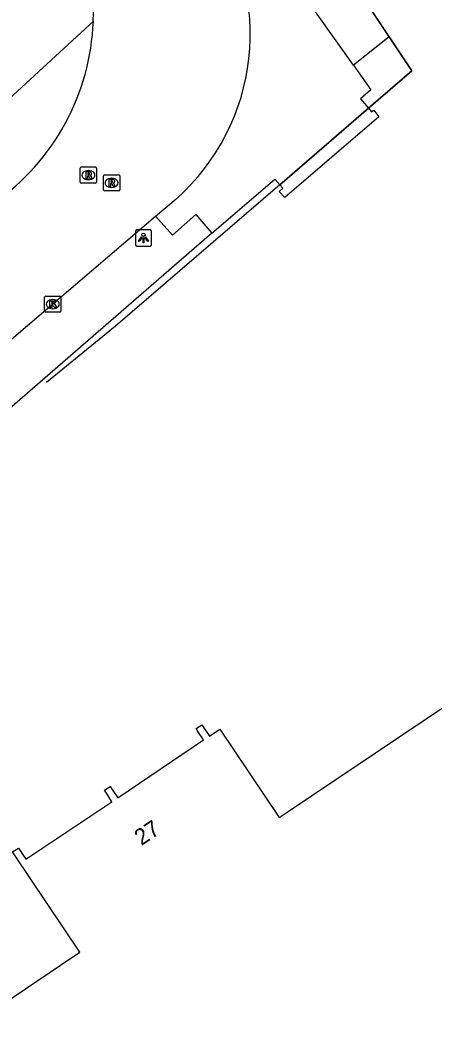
# Model space of a CAD drawing. Extents: x 156651 to 158072, y 387631 to 388990.
# Drawn here: x 157412 to 157437.4, y 387908.8 to 387970.3 of the extents above; entities that cross this region are included whole.
import ezdxf

# ---------------------------------------------------------------- set-up
doc = ezdxf.new("R2010")
doc.units = 0
for name, color, linetype in [('IMGEO_Groenvoorziening', 7, 'Continuous'), ('IMGEO_Hek', 7, 'Continuous'), ('IMGEO_Kolk', 7, 'Continuous'), ('IMGEO_Lichtpunt', 7, 'Continuous'), ('IMGEO_Pand', 7, 'Continuous'), ('IMGEO_Pand_nummerreeks', 7, 'Continuous'), ('IMGEO_Rijbaan_lokaal_gesloten', 7, 'Continuous'), ('IMGEO_Rijbaan_lokaal_open', 7, 'Continuous'), ('IMGEO_Rioolput', 7, 'Continuous'), ('IMGEO_Voetpad_open', 7, 'Continuous')]:
    doc.layers.add(name, color=color, linetype=linetype)

msp = doc.modelspace()

# ---------------------------------------------------------------- linework, layer by layer
at = {"layer": 'IMGEO_Groenvoorziening'}
for points in [[(157433.406, 387964.883), (157436.067, 387967.176), (157434.667, 387969.272)], [(157423.765, 387957.199), (157400.278, 387936.844)]]:
    msp.add_lwpolyline(points, dxfattribs=at)
at = {"layer": 'IMGEO_Hek'}
for points in [[(157419.496, 387991.988), (157436.067, 387967.176)], [(157436.067, 387967.176), (157433.406, 387964.883)], [(157433.406, 387964.883), (157427.939, 387960.171)], [(157427.939, 387960.171), (157417.844, 387951.468), (157413.597, 387948.005)]]:
    msp.add_lwpolyline(points, dxfattribs=at)
at = {"layer": 'IMGEO_Kolk'}
for p, q in [((157413.473, 387952.402), (157413.473, 387953.254)), ((157413.548, 387953.328), (157414.4, 387953.328)), ((157413.961, 387953.108), (157413.986, 387953.108)), ((157414.474, 387953.254), (157414.474, 387952.402)), ((157413.984, 387952.548), (157413.959, 387952.548)), ((157414.4, 387952.328), (157413.548, 387952.328))]:
    msp.add_line(p, q, dxfattribs=at)
for points in [[(157413.473, 387952.402), (157413.473, 387953.254)], [(157413.548, 387953.328), (157414.4, 387953.328)], [(157413.794, 387953.028), (157413.917, 387953.028), (157413.917, 387952.877), (157414.047, 387953.028), (157414.211, 387953.028), (157414.065, 387952.877), (157414.218, 387952.628), (157414.066, 387952.628), (157413.981, 387952.792), (157413.917, 387952.725), (157413.917, 387952.628), (157413.794, 387952.628), (157413.794, 387953.028)], [(157414.474, 387953.254), (157414.474, 387952.402)], [(157414.4, 387952.328), (157413.548, 387952.328)]]:
    msp.add_lwpolyline(points, dxfattribs=at)
for centre, start, end in [((157413.55, 387953.252), 91.55205, 178.44795), ((157413.55, 387953.252), 91.55205, 178.44795), ((157414.398, 387953.252), 1.55205, 88.44795), ((157414.398, 387953.252), 1.55205, 88.44795), ((157413.55, 387952.404), 181.55205, 268.44795), ((157413.55, 387952.404), 181.55205, 268.44795), ((157414.398, 387952.404), 271.55205, 358.44795), ((157414.398, 387952.404), 271.55205, 358.44795)]:
    msp.add_arc(centre, 0.0765, start, end, dxfattribs=at)
for centre, major_axis, ratio, start_param, end_param in [((157413.96, 387952.828), (-0.387, 0.002), 0.722429, 4.712389, 7.853982), ((157413.985, 387952.828), (-0.39, 0.002), 0.717154, 1.570796, 4.712389)]:
    msp.add_ellipse(centre, major_axis=major_axis, ratio=ratio, start_param=start_param, end_param=end_param, dxfattribs=at)
at = {"layer": 'IMGEO_Lichtpunt'}
for p, q in [((157419.055, 387957.302), (157419.055, 387956.495)), ((157419.055, 387957.302), (157419.055, 387956.495)), ((157419.957, 387957.397), (157419.149, 387957.397)), ((157419.957, 387957.397), (157419.149, 387957.397)), ((157420.051, 387956.495), (157420.051, 387957.302)), ((157420.051, 387956.495), (157420.051, 387957.302)), ((157419.149, 387956.401), (157419.957, 387956.401)), ((157419.149, 387956.401), (157419.957, 387956.401))]:
    msp.add_line(p, q, dxfattribs=at)
for points in [[(157419.429, 387956.966), (157419.468, 387956.938), (157419.28, 387956.676), (157419.242, 387956.703), (157419.429, 387956.966)], [(157419.531, 387956.918), (157419.578, 387956.918), (157419.578, 387956.596), (157419.531, 387956.596), (157419.531, 387956.918)], [(157419.641, 387956.938), (157419.679, 387956.965), (157419.866, 387956.703), (157419.827, 387956.675), (157419.641, 387956.938)]]:
    msp.add_lwpolyline(points, dxfattribs=at)
msp.add_circle((157419.554, 387957.1), 0.0994, dxfattribs=at)
for centre, start, end in [((157419.149, 387957.302), 90, 180), ((157419.149, 387957.302), 90, 180), ((157419.957, 387957.302), 0, 90), ((157419.957, 387957.302), 0, 90), ((157419.149, 387956.495), 180, 270), ((157419.149, 387956.495), 180, 270), ((157419.957, 387956.495), 270, 0), ((157419.957, 387956.495), 270, 360)]:
    msp.add_arc(centre, 0.0946, start, end, dxfattribs=at)
at = {"layer": 'IMGEO_Pand'}
msp.add_lwpolyline([(157409.422, 387908.806), (157414.445, 387912.178), (157415.639, 387912.98), (157411.628, 387918.958), (157411.505, 387919.141), (157411.86, 387919.378), (157411.982, 387919.195), (157412.321, 387918.688), (157417.608, 387922.233), (157417.271, 387922.754), (157417.151, 387922.939), (157417.511, 387923.171), (157417.63, 387922.987), (157417.968, 387922.466), (157423.248, 387926.028), (157422.909, 387926.547), (157422.789, 387926.731), (157423.15, 387926.967), (157423.27, 387926.783), (157423.609, 387926.263), (157424.259, 387926.683), (157427.906, 387921.252), (157428.454, 387921.619), (157448.445, 387935.044)], dxfattribs=at)
at = {"layer": 'IMGEO_Rijbaan_lokaal_gesloten'}
for points in [[(157420.295, 387958.238), (157421.577, 387959.313)], [(157399.607, 387940.585), (157420.295, 387958.238)]]:
    msp.add_lwpolyline(points, dxfattribs=at)
for centre, radius, start, end in [((157402.14, 387970.804), 14.341, 357.70779, 31.02385), ((157412.57, 387969.45), 13.561, 311.62218, 35.50546), ((157402.136, 387970.801), 14.346, 305.05343, 357.72062)]:
    msp.add_arc(centre, radius, start, end, dxfattribs=at)
at = {"layer": 'IMGEO_Rijbaan_lokaal_open'}
for points in [[(157434.667, 387969.272), (157429.376, 387977.195)], [(157432.469, 387967.532), (157426.84, 387975.471)], [(157434.667, 387969.272), (157432.469, 387967.532)], [(157432.469, 387967.532), (157433.554, 387966.001), (157432.912, 387965.462), (157433.406, 387964.883)], [(157433.406, 387964.883), (157433.59, 387964.667), (157433.73, 387964.762), (157434.042, 387964.343), (157428.255, 387959.385), (157427.905, 387959.765), (157428.127, 387959.953), (157427.939, 387960.171)], [(157427.939, 387960.171), (157433.406, 387964.883)], [(157423.765, 387957.199), (157427.645, 387960.512), (157427.939, 387960.171)], [(157420.295, 387958.238), (157421.351, 387957.068), (157422.774, 387958.35), (157423.765, 387957.199)]]:
    msp.add_lwpolyline(points, dxfattribs=at)
at = {"layer": 'IMGEO_Rioolput'}
for p, q in [((157415.666, 387960.34), (157415.666, 387961.192)), ((157415.741, 387961.266), (157416.593, 387961.266)), ((157416.154, 387961.046), (157416.179, 387961.046)), ((157416.667, 387961.192), (157416.667, 387960.34)), ((157416.177, 387960.486), (157416.152, 387960.486)), ((157417.093, 387959.867), (157417.093, 387960.719)), ((157417.168, 387960.793), (157418.02, 387960.793)), ((157417.581, 387960.573), (157417.606, 387960.573)), ((157418.094, 387960.719), (157418.094, 387959.867)), ((157416.593, 387960.266), (157415.741, 387960.266)), ((157418.02, 387959.793), (157417.168, 387959.793)), ((157417.604, 387960.013), (157417.579, 387960.013))]:
    msp.add_line(p, q, dxfattribs=at)
for points in [[(157415.666, 387960.34), (157415.666, 387961.192)], [(157415.741, 387961.266), (157416.593, 387961.266)], [(157416.255, 387960.964), (157416.003, 387960.966), (157416.003, 387960.566)], [(157416.667, 387961.192), (157416.667, 387960.34)], [(157416.003, 387960.566), (157416.127, 387960.566), (157416.127, 387960.728), (157416.138, 387960.728)], [(157416.181, 387960.885), (157416.127, 387960.885), (157416.127, 387960.804)], [(157416.127, 387960.804), (157416.179, 387960.804)], [(157416.185, 387960.699), (157416.256, 387960.566), (157416.396, 387960.566), (157416.331, 387960.692)], [(157417.093, 387959.867), (157417.093, 387960.719)], [(157417.168, 387960.793), (157418.02, 387960.793)], [(157417.682, 387960.491), (157417.43, 387960.493), (157417.43, 387960.093)], [(157417.608, 387960.412), (157417.554, 387960.412), (157417.554, 387960.331)], [(157417.554, 387960.331), (157417.606, 387960.331)], [(157418.094, 387960.719), (157418.094, 387959.867)], [(157416.593, 387960.266), (157415.741, 387960.266)], [(157418.02, 387959.793), (157417.168, 387959.793)], [(157417.43, 387960.093), (157417.554, 387960.093), (157417.554, 387960.255), (157417.565, 387960.255)], [(157417.612, 387960.226), (157417.683, 387960.093), (157417.823, 387960.093), (157417.758, 387960.219)]]:
    msp.add_lwpolyline(points, dxfattribs=at)
for centre, radius, start, end in [((157415.743, 387961.19), 0.0765, 91.55205, 178.44795), ((157415.743, 387961.19), 0.0765, 91.55205, 178.44795), ((157416.254, 387960.854), 0.109, 350.36119, 89.41601), ((157416.591, 387961.19), 0.0765, 1.55205, 88.44795), ((157416.591, 387961.19), 0.0765, 1.55205, 88.44795), ((157415.743, 387960.342), 0.0765, 181.55205, 268.44795), ((157415.743, 387960.342), 0.0765, 181.55205, 268.44795), ((157416.137, 387960.675), 0.0533, 26.02933, 88.69889), ((157416.163, 387960.993), 0.19, 274.7715, 282.96867), ((157416.187, 387960.789), 0.0964, 77.00612, 93.18647), ((157416.201, 387960.846), 0.0378, 276.66336, 79.67722), ((157416.252, 387960.854), 0.112, 277.58423, 350.98172), ((157416.236, 387960.639), 0.108, 29.51342, 73.79051), ((157416.591, 387960.342), 0.0765, 271.55205, 358.44795), ((157416.591, 387960.342), 0.0765, 271.55205, 358.44795), ((157417.17, 387960.717), 0.0765, 91.55205, 178.44795), ((157417.17, 387960.717), 0.0765, 91.55205, 178.44795), ((157417.59, 387960.52), 0.19, 274.7715, 282.96867), ((157417.614, 387960.316), 0.0964, 77.00612, 93.18647), ((157417.628, 387960.373), 0.0378, 276.66336, 79.67722), ((157417.681, 387960.381), 0.109, 350.36119, 89.41601), ((157417.679, 387960.381), 0.112, 277.58423, 350.98172), ((157418.018, 387960.717), 0.0765, 1.55205, 88.44795), ((157418.018, 387960.717), 0.0765, 1.55205, 88.44795), ((157417.17, 387959.869), 0.0765, 181.55205, 268.44795), ((157417.17, 387959.869), 0.0765, 181.55205, 268.44795), ((157417.564, 387960.202), 0.0533, 26.02933, 88.69889), ((157417.663, 387960.166), 0.108, 29.51342, 73.79051), ((157418.018, 387959.869), 0.0765, 271.55205, 358.44795), ((157418.018, 387959.869), 0.0765, 271.55205, 358.44795)]:
    msp.add_arc(centre, radius, start, end, dxfattribs=at)
for centre, major_axis, ratio, start_param, end_param in [((157416.153, 387960.766), (-0.387, 0.002), 0.722429, 4.712389, 7.853982), ((157416.178, 387960.766), (-0.39, 0.002), 0.717154, 1.570796, 4.712389), ((157417.58, 387960.293), (-0.387, 0.002), 0.722429, 4.712389, 7.853982), ((157417.605, 387960.293), (-0.39, 0.002), 0.717154, 1.570796, 4.712389)]:
    msp.add_ellipse(centre, major_axis=major_axis, ratio=ratio, start_param=start_param, end_param=end_param, dxfattribs=at)
at = {"layer": 'IMGEO_Voetpad_open'}
msp.add_lwpolyline([(157410.217, 387964.501), (157416.47, 387970.23)], dxfattribs=at)

# ---------------------------------------------------------------- texts
at = {"layer": 'IMGEO_Pand_nummerreeks'}
msp.add_text('27', height=1, rotation=33.81062, dxfattribs=at).set_placement((157419.429, 387919.5))

doc.saveas('drawing.dxf')
